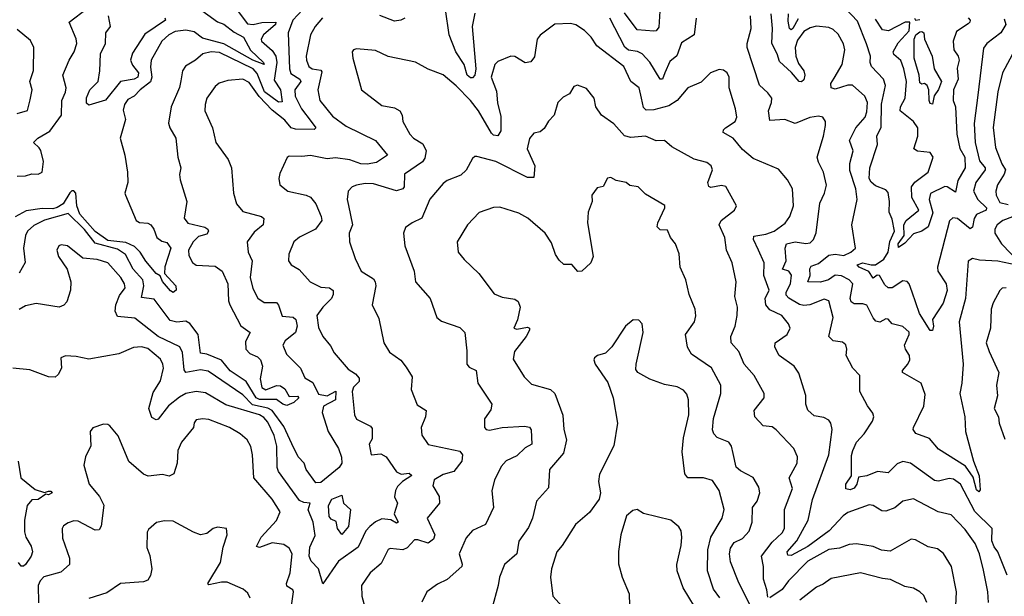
# Model space of a CAD drawing. Extents: x 1603745 to 1745082, y 385868 to 533966.
# Tile 314 of 646: x 1715348 to 1720016, y 416344 to 419077. Entities that reach past the tile are written whole.
import ezdxf

# ---------------------------------------------------------------- set-up
doc = ezdxf.new("R2010")
doc.units = 0

msp = doc.modelspace()

# ---------------------------------------------------------------- linework, layer by layer
at = {"layer": '0CON20XD'}
for points in [[(1715335, 418335.2), (1715375, 418337.2), (1715405, 418346.6), (1715435, 418345.3), (1715454.5, 418355), (1715460.7, 418405), (1715447.3, 418457.3), (1715440.7, 418470.7), (1715413.1, 418495), (1715433.5, 418515), (1715491.2, 418548.8), (1715546.6, 418625), (1715547.2, 418695), (1715565, 418734.4), (1715567.7, 418755), (1715552.4, 418815), (1715582.3, 418885), (1715606.7, 418925), (1715618.2, 418965), (1715616, 418986), (1715582.5, 419065), (1715668.8, 419131.2)], [(1716193.2, 419133.2), (1716285, 419067.7), (1716315, 419055.7), (1716365, 419017.8), (1716409.6, 418995), (1716442.8, 418932.8), (1716504.3, 418875), (1716507.1, 418865), (1716452.8, 418885), (1716315, 418962.9), (1716215, 418989.1), (1716175, 419020.2), (1716135, 419027.4), (1716085, 419022), (1716054.6, 419005), (1716021.5, 418975), (1715971.5, 418885), (1715967.8, 418852.2), (1715974.5, 418805), (1715967.8, 418782.2), (1715918.9, 418745), (1715891.2, 418715), (1715861.2, 418698.8), (1715845, 418676), (1715838.3, 418648.3), (1715849.1, 418605), (1715824, 418515), (1715846.7, 418435), (1715859.2, 418355), (1715860, 418305), (1715846.2, 418255), (1715848.8, 418245), (1715900.6, 418125), (1715915.3, 418115.3), (1715955, 418112.5), (1715970, 418105), (1715984.4, 418085), (1715997.2, 418045), (1716021.8, 418028.2)], [(1716370, 419135), (1716428.1, 419058.1), (1716454.3, 419054.3), (1716495, 419063.5), (1716562.5, 419065), (1716560, 419055), (1716503.4, 419005), (1716491.9, 418985), (1716494.7, 418975), (1716545, 418931), (1716562.9, 418905), (1716566.4, 418875), (1716555, 418790), (1716584.3, 418744.3), (1716592.7, 418687.3), (1716575, 418686.3), (1716509.2, 418735), (1716472.9, 418822.9), (1716455, 418844.3), (1716295, 418921.2), (1716255, 418924.7), (1716216, 418915), (1716180.8, 418885), (1716133.3, 418856.7), (1716118.9, 418835), (1716111.9, 418788.1)], [(1716690.3, 419125), (1716642.2, 419075), (1716620.8, 419015), (1716626.4, 418845), (1716632.7, 418822.7), (1716676.5, 418795), (1716681.1, 418785), (1716651.5, 418745), (1716654.1, 418715), (1716684.1, 418655), (1716730, 418595)], [(1717173.1, 419085), (1717155, 419074.6), (1717125, 419069.6), (1717055, 419097.8)], [(1717505, 419107.5), (1717492.8, 419045), (1717511.1, 418845), (1717505.9, 418814.1), (1717495, 418801.8), (1717485, 418802.4), (1717469.7, 418815), (1717454.8, 418865), (1717415.1, 418925.1), (1717384.1, 419005), (1717367.2, 419125)], [(1718382.2, 419117.8), (1718378.5, 419041.5), (1718365.5, 419024.5), (1718355, 419022.5), (1718275, 419028.5), (1718215, 419110)], [(1720075, 417913.1), (1719985, 417932.7), (1719897.9, 417937.9), (1719865, 417945.5), (1719845, 417933.3), (1719832.2, 417755), (1719802.7, 417645), (1719821.1, 417445), (1719815.4, 417355), (1719804.6, 417305), (1719828.8, 417195), (1719832.5, 417125), (1719869.7, 416985), (1719897.5, 416915), (1719901.1, 416848.9), (1719895, 416839.4), (1719885, 416849.4), (1719868.3, 416908.3), (1719831.5, 416961.5), (1719705, 417041.4), (1719661.5, 417091.5), (1719596.1, 417116.1), (1719584.3, 417134.3), (1719585.7, 417145), (1719634.5, 417245.5), (1719641, 417301), (1719622.7, 417355), (1719534, 417405), (1719532.9, 417415), (1719559.5, 417445), (1719568, 417465), (1719566.3, 417486.3), (1719547.8, 417515), (1719543.1, 417535), (1719565.5, 417585), (1719565, 417596.2), (1719535, 417622.5), (1719485, 417635.7), (1719465, 417658.1), (1719455, 417658.9), (1719426.4, 417643.6), (1719407.8, 417647.8), (1719394, 417664), (1719364.6, 417724.6), (1719345, 417730.7), (1719305, 417730), (1719290.7, 417740.7), (1719285.3, 417755), (1719297.8, 417825), (1719281.2, 417845), (1719245, 417863.3), (1719215, 417866.4), (1719182.8, 417845), (1719145, 417832.8), (1719084.5, 417835), (1719095.3, 417864.7), (1719094.1, 417895.9), (1719101, 417909), (1719135, 417921.6), (1719185, 417961.1), (1719215, 417966.5), (1719255, 417958.9), (1719289.2, 417975), (1719311.2, 417995), (1719293.5, 418105), (1719319.2, 418225), (1719311.9, 418275), (1719283.1, 418363.1), (1719284.3, 418395), (1719299.1, 418455), (1719282.7, 418505), (1719312.1, 418565), (1719356.3, 418615), (1719365, 418640), (1719367, 418685), (1719355, 418715.6), (1719296.9, 418766.9), (1719275, 418767.5), (1719215, 418748.7), (1719195.8, 418755), (1719193.8, 418775), (1719209.9, 418800.1), (1719248, 418865), (1719260.5, 418935), (1719253.6, 418963.6), (1719228.8, 419008.8), (1719205, 419031.1), (1719185, 419040), (1719125, 419047.1), (1719095, 419039.2), (1719065, 419021.4), (1719035, 418980.5), (1719024.4, 418945), (1719027.3, 418905), (1719040.3, 418870.3), (1719065.8, 418835), (1719070.4, 418815), (1719065, 418792), (1719055, 418782.9), (1719043.9, 418783.9), (1719007.8, 418827.8), (1718949.9, 418879.9), (1718940, 418915), (1718913.2, 418965), (1718917.1, 419035), (1718911.5, 419105)], [(1719038.8, 419081.2), (1719013.3, 419035), (1719005, 419028.8), (1718998.2, 419035), (1718991.1, 419071.1), (1718993.5, 419105)], [(1720015, 419081.1), (1720023.3, 419055), (1720000, 419015), (1719933.5, 418965), (1719918.2, 418941.8), (1719890.5, 418719.5), (1719873.4, 418585), (1719878.1, 418495), (1719899, 418409), (1719924.7, 418375), (1719925.9, 418365), (1719881, 418305), (1719869.7, 418265), (1719890.7, 418225), (1719932.2, 418185), (1719930.5, 418175), (1719885, 418154), (1719873.4, 418135), (1719865, 418093.3), (1719855, 418086.5), (1719795, 418135.7), (1719771.9, 418138.1), (1719756, 418124), (1719698.8, 417905), (1719701.5, 417885), (1719741.2, 417825), (1719745.6, 417794.4), (1719725.7, 417734.3), (1719675, 417656), (1719680, 417625), (1719675, 417603.8), (1719665, 417604.3), (1719614.6, 417684.6), (1719578.7, 417785), (1719565, 417824.5), (1719555, 417835.8), (1719535, 417839.4), (1719485, 417806.2), (1719465, 417807), (1719450.2, 417820.2), (1719425, 417864.7), (1719413.9, 417866.1), (1719395, 417851.8), (1719374.3, 417884.3), (1719327.9, 417905), (1719318.2, 417915), (1719345, 417924.7), (1719385, 417914.7), (1719405, 417915.9), (1719445, 417942.8), (1719465, 417976.1), (1719473.5, 418026.5), (1719495.1, 418075), (1719485, 418132), (1719470, 418165), (1719472.5, 418215), (1719465, 418258.8), (1719455, 418270.8), (1719405, 418290), (1719385, 418307.8), (1719376.1, 418325), (1719378.6, 418375), (1719415.7, 418485), (1719411.1, 418525), (1719432.8, 418567.2), (1719433.8, 418676.2), (1719453.7, 418765), (1719444.1, 418795), (1719386.2, 418855), (1719380.5, 418875), (1719382.2, 418905), (1719362.6, 418962.6), (1719319.6, 419069.6), (1719261.2, 419131.2)], [(1716036, 419086), (1716038.8, 419075), (1715941.4, 419008.6), (1715881.8, 418918.2), (1715872.7, 418885), (1715882.1, 418862.1), (1715911.4, 418825), (1715907.8, 418805), (1715890, 418795), (1715825, 418783.6), (1715755, 418695.4), (1715675, 418671.6), (1715665, 418681.2), (1715663.8, 418706.2), (1715680.8, 418745), (1715720, 418785), (1715728.1, 418835), (1715730.3, 418915), (1715754.7, 418965), (1715756.9, 419015), (1715778.5, 419045), (1715768.7, 419095)], [(1716783.8, 419086.2), (1716748, 419045), (1716727.1, 419005), (1716705.7, 418905), (1716706.9, 418885), (1716719.2, 418855), (1716734.8, 418844.8), (1716775, 418838.2), (1716780.5, 418830.5), (1716761.8, 418745), (1716771.2, 418695), (1716830.7, 418620.7), (1716895, 418572.9), (1717034.2, 418505), (1717091.2, 418435), (1717040.2, 418399.8), (1716995, 418391.9), (1716965, 418394.8), (1716913.5, 418413.5), (1716845, 418422), (1716805, 418417.6), (1716726.2, 418433.8), (1716685, 418428.2), (1716625, 418431.2), (1716615.8, 418424.2), (1716581.2, 418348.8), (1716576.4, 418325), (1716580.6, 418295), (1716619.2, 418265), (1716705.8, 418245.8)], [(1719941.4, 416315), (1719938.7, 416365), (1719917.3, 416467.3), (1719898, 416545), (1719877.7, 416595), (1719830.9, 416660.9), (1719765, 416729.5), (1719702, 416745), (1719585, 416805.6), (1719535, 416794.4), (1719496.5, 416763.5), (1719455, 416747.7), (1719435, 416749.2), (1719395, 416774.5), (1719375, 416777.9), (1719275, 416740.7), (1719252.3, 416725), (1719185.1, 416654.9), (1719085, 416580.9), (1719005, 416537.3), (1718989.5, 416539.5), (1718987.3, 416555), (1719033.2, 416606.8), (1719086.1, 416705), (1719106.4, 416803.6), (1719184, 417015), (1719199.4, 417135), (1719194.2, 417164.2), (1719185, 417178.8), (1719161.3, 417191.3), (1719115, 417199.2), (1719085, 417225.8), (1719074.6, 417255), (1719075.6, 417295.6), (1719041.5, 417401.5), (1719020, 417435), (1718949.5, 417485), (1718928.8, 417525), (1718930, 417545), (1718986.7, 417585), (1719000.8, 417615), (1718992.5, 417635), (1718961.1, 417675), (1718905, 417701.4), (1718885.8, 417725), (1718882.9, 417755), (1718900.9, 417795), (1718875.4, 417865), (1718878, 417925), (1718850.6, 417985), (1718827.5, 418035), (1718828.8, 418051.2), (1718885, 418060.9), (1718925, 418074.8), (1718976.6, 418113.4), (1718999.5, 418145), (1719016.9, 418195), (1719011.5, 418275), (1718988.9, 418318.9), (1718945, 418368.6), (1718825, 418418.6), (1718775, 418461.4), (1718730.8, 418515), (1718682.6, 418542.6), (1718684.6, 418555), (1718694.5, 418565), (1718739.4, 418595), (1718747.5, 418615), (1718741.8, 418655), (1718712.1, 418755), (1718711.4, 418805), (1718701.4, 418825), (1718685, 418837.5), (1718665, 418841.9), (1718623.8, 418825), (1718579.1, 418780.9), (1718515.3, 418754.7), (1718465.2, 418694.8), (1718425, 418669.7), (1718355, 418650), (1718318.8, 418648.8), (1718305, 418660.6), (1718295.6, 418705), (1718285.4, 418755), (1718244.7, 418785), (1718211.5, 418855), (1718084, 418954), (1718057.5, 418995), (1718025, 419026.5), (1717985, 419053.1), (1717959.7, 419059.7), (1717885, 419056.6), (1717815, 419004.5), (1717801.7, 418985), (1717789.4, 418900.6), (1717772, 418878), (1717745, 418873.4), (1717695, 418902.2), (1717675.8, 418904.2), (1717615, 418878.8), (1717601.2, 418865), (1717583.9, 418805), (1717608.4, 418738.4), (1717612.9, 418682.9), (1717628.4, 418618.4), (1717629.3, 418550.7), (1717615, 418527.3), (1717595, 418530.5), (1717585, 418540), (1717522.7, 418645), (1717485, 418693.8), (1717416.7, 418763.3), (1717355, 418815.8), (1717285, 418842.5), (1717225, 418875.6), (1717095, 418902.9), (1717035, 418931.5), (1716945, 418938.8), (1716930, 418935), (1716923.8, 418925), (1716927.5, 418895), (1716968.6, 418745), (1717065, 418670), (1717125, 418659.6), (1717150, 418645), (1717160.6, 418625), (1717164.4, 418595), (1717198.1, 418535), (1717215.7, 418515), (1717258.7, 418488.7), (1717275.3, 418455), (1717268.3, 418421.7), (1717257.1, 418402.9), (1717172.5, 418345), (1717170, 418285), (1717164.4, 418275), (1717135, 418266.7), (1717025, 418298.9), (1716985, 418300.6), (1716945, 418293.6), (1716924.6, 418285.4), (1716905.4, 418264.6), (1716900.9, 418225), (1716906.7, 418196.7), (1716926.2, 418105), (1716910, 418065), (1716911.9, 418025), (1716938.6, 417945), (1716967.1, 417885), (1717025, 417848.2), (1717033.8, 417835), (1717036.9, 417815), (1717019.4, 417725), (1717051.3, 417661.3), (1717075, 417546.2), (1717101.2, 417501.2), (1717155, 417462.9), (1717180.5, 417430.5), (1717208, 417385), (1717204, 417325), (1717232, 417252), (1717274.4, 417224.4), (1717271.8, 417195), (1717250.7, 417145), (1717255, 417108), (1717285, 417062.9), (1717435, 417032.5), (1717446.9, 417015), (1717444.3, 416985), (1717405.8, 416935), (1717355, 416921.5), (1717313.4, 416896.6), (1717307, 416867), (1717336.4, 416816.4), (1717338.9, 416785), (1717280.5, 416715), (1717316.1, 416635), (1717310, 416615), (1717285, 416595.5), (1717235, 416612.3), (1717218.9, 416611.1), (1717185, 416573.3), (1717165, 416563.6), (1717105, 416570), (1717095, 416566.2), (1717061.2, 416498.8), (1717010, 416455), (1716968.9, 416395), (1716969.5, 416345), (1716989.5, 416275)], [(1718555.3, 419085), (1718546, 419005), (1718485, 418967.8), (1718464.3, 418905.7), (1718430.7, 418879.3), (1718406.5, 418825), (1718395.3, 418794.7), (1718385, 418796.2), (1718335.9, 418875.9), (1718298.9, 418915), (1718277.2, 418927.2), (1718235, 418933.1), (1718217.2, 418947.2), (1718145.6, 419085)], [(1720029.5, 416445), (1719985.3, 416555.3), (1719968.1, 416578.1), (1719957.4, 416607.4), (1719959.2, 416665), (1719876, 416746), (1719808.1, 416875), (1719775, 416898.7), (1719755, 416903.2), (1719705, 416890.3), (1719685, 416892.8), (1719572.2, 416975), (1719535, 416982.8), (1719507.8, 416972.2), (1719465, 416928.9), (1719415, 416935.3), (1719365, 416915.2), (1719325, 416908.2), (1719317.2, 416875), (1719305, 416857.2), (1719285, 416849.4), (1719264.2, 416854.2), (1719264.6, 416875), (1719292.2, 416915), (1719291.9, 417011.9), (1719297.4, 417035), (1719314.8, 417075.2), (1719351.1, 417115), (1719390.5, 417175), (1719397.1, 417195), (1719392.7, 417212.7), (1719367.1, 417247.1), (1719330.8, 417315), (1719331.2, 417391.2), (1719297.8, 417425), (1719265.7, 417485), (1719269.5, 417515), (1719265, 417536), (1719248.3, 417548.3), (1719204.3, 417554.3), (1719184.5, 417575), (1719204.2, 417665), (1719184, 417744), (1719162.5, 417752.5), (1719094.4, 417725.6), (1719065, 417722.4), (1719045, 417727.4), (1718995, 417756.9), (1718982.2, 417772.2), (1718981.8, 417785), (1719003.2, 417825), (1719006.8, 417866.8), (1718995, 417884.7), (1718964.7, 417895), (1718981.4, 417935), (1718976.6, 417995), (1718983.6, 418015), (1719025, 418024.2), (1719075, 418016.6), (1719095, 418019.6), (1719111.2, 418035), (1719123.5, 418066.5), (1719142.2, 418207.8), (1719164.4, 418254.4), (1719172.4, 418292.4), (1719159.6, 418355), (1719135, 418401.2), (1719129.6, 418425), (1719159.6, 418525), (1719168.1, 418575), (1719168.1, 418595), (1719155, 418615.7), (1719135, 418619.5), (1719094.5, 418614.5), (1719024.5, 418584.5), (1718975, 418604.5), (1718905, 418598.8), (1718898.5, 418645), (1718912.7, 418685), (1718913.3, 418705), (1718895, 418731.4), (1718855, 418767.5), (1718797.5, 418945), (1718796.8, 418965), (1718816.7, 419035), (1718812.5, 419095)], [(1719845, 419085.8), (1719853.8, 419075), (1719853.5, 419065), (1719845, 419057.3), (1719789.4, 419020.6), (1719773.6, 418975), (1719776.8, 418935), (1719796.8, 418905), (1719801.9, 418885), (1719792, 418848), (1719797.9, 418795), (1719776, 418745), (1719773.7, 418695), (1719784.1, 418665), (1719791, 418535), (1719805, 418467.3), (1719828.3, 418425), (1719830.3, 418375), (1719795.8, 418315), (1719785, 418259.5), (1719745.3, 418285.3), (1719735, 418286.3), (1719665.8, 418254.2), (1719660.5, 418225), (1719677.9, 418162.1), (1719655.5, 418095), (1719625, 418075.6), (1719585, 418062.1), (1719545, 418017.9), (1719515, 417997.1), (1719513.3, 418015), (1719542, 418055), (1719539.3, 418105), (1719550.5, 418125), (1719610.8, 418175), (1719577, 418235), (1719576.9, 418285), (1719592.5, 418307.5), (1719654.7, 418355), (1719679.1, 418425), (1719665, 418448), (1719605, 418453.7), (1719586.7, 418465), (1719606.3, 418525), (1719606.2, 418565), (1719585, 418595.4), (1719522.9, 418645), (1719523.9, 418665), (1719546.7, 418705), (1719552.2, 418785), (1719540, 418845), (1719525, 418884.5), (1719492.6, 418912.6), (1719489, 418925), (1719512.3, 418967.7), (1719565.4, 419025), (1719568.7, 419065), (1719546.8, 419065), (1719466.9, 419025), (1719439.2, 419029.2), (1719405, 419079.4)], [(1719590.8, 419085), (1719595.4, 419075.4), (1719615, 419078.7)], [(1715335, 418632.2), (1715385, 418646.7), (1715397.7, 418697.7), (1715406.4, 418745), (1715395.5, 418785), (1715413.7, 418836.3), (1715415.5, 418945), (1715398.6, 418978.6), (1715335, 419031.5)], [(1719675, 418676.2), (1719665, 418680), (1719660.5, 418695), (1719658.5, 418745), (1719650, 418765), (1719637.5, 418775), (1719625, 418771.2), (1719615, 418777.5), (1719612.8, 418815), (1719588.4, 418895), (1719589.3, 418985), (1719597.2, 419005), (1719615, 419020.1), (1719625, 419021.5), (1719634.4, 419014.4), (1719638.3, 418985), (1719673.9, 418905), (1719683.7, 418845), (1719718.9, 418785), (1719705, 418746), (1719683.2, 418716.8), (1719675, 418676.2)], [(1720066.1, 418933.9), (1720007.4, 418825), (1719985.8, 418735), (1719963.3, 418566.7), (1719975, 418472), (1720004.2, 418394.2), (1720021.8, 418365), (1720015.8, 418345), (1719984.1, 418295), (1719975.9, 418265), (1719977.6, 418245), (1719995, 418211.3), (1720035, 418200.6)], [(1716730, 418595), (1716751.4, 418565), (1716743.2, 418556.8), (1716655, 418558.1), (1716635, 418564.8), (1716605, 418601.2), (1716545, 418648.3), (1716482.6, 418712.6), (1716435, 418780), (1716405, 418795.3), (1716335, 418789.3), (1716294.2, 418775.8), (1716275, 418760), (1716234.6, 418705), (1716226.4, 418675), (1716226.2, 418645), (1716261.1, 418565), (1716277.9, 418495), (1716335.5, 418415), (1716351.9, 418375), (1716361.4, 418255), (1716375.5, 418205), (1716405, 418168), (1716494.1, 418144.1), (1716506, 418135), (1716502.5, 418105), (1716459.2, 418070.8), (1716425.5, 418025), (1716430.8, 417975), (1716449.3, 417935), (1716441.1, 417855), (1716452.4, 417802.4), (1716477.6, 417757.6), (1716507.2, 417737.2), (1716565, 417736.7), (1716575, 417724.2), (1716591.9, 417671.9), (1716645, 417667.3), (1716656.8, 417656.8), (1716663.8, 417625), (1716655.4, 417595), (1716606.4, 417555), (1716595.5, 417535), (1716612, 417492), (1716678.8, 417425), (1716699.2, 417379.2), (1716737, 417357), (1716765, 417301.6), (1716805, 417294.4), (1716846.2, 417316.2), (1716845.7, 417275), (1716788.7, 417245), (1716781.1, 417215), (1716811, 417125), (1716858.8, 417045), (1716874.3, 417004.3), (1716875.8, 416975.8), (1716863, 416955), (1716775, 416883.1), (1716751.2, 416881.2), (1716706.2, 416945), (1716696.9, 416975), (1716667.5, 417005), (1716637.5, 417067.5), (1716599.6, 417149.6), (1716544.1, 417225), (1716525, 417235.1), (1716451.4, 417251.4), (1716405, 417299.2), (1716241.1, 417411.1), (1716205, 417417.4), (1716134.8, 417404.8), (1716126.9, 417416.9), (1716119, 417499), (1716106.4, 417526.4), (1716004.1, 417575), (1715893.2, 417663.2), (1715810.7, 417670.7), (1715800.8, 417695), (1715803.4, 417725), (1715820.5, 417769.5), (1715847, 417807), (1715844.6, 417825), (1715827.3, 417855), (1715765, 417924.5), (1715715, 417940), (1715647.7, 417947.7), (1715573.8, 418005), (1715545, 418010.8), (1715534, 418005), (1715524.3, 417985), (1715531.1, 417955), (1715573.3, 417895), (1715590, 417835), (1715588.8, 417795), (1715570.7, 417739.3), (1715556.3, 417723.7), (1715535, 417714.4), (1715425, 417732.4), (1715375, 417720.5), (1715345, 417704.1)], [(1716111.9, 418788.1), (1716104.7, 418755.3), (1716066.2, 418665), (1716053.8, 418586.2), (1716059.5, 418565), (1716088.1, 418515), (1716097.3, 418425), (1716111.9, 418375), (1716105.7, 418344.3), (1716107.9, 418317.9), (1716140.5, 418215), (1716126.8, 418136.8), (1716145, 418113.1), (1716225, 418093.3), (1716239.1, 418085), (1716242.8, 418075), (1716235, 418061.4), (1716195, 418049.7), (1716169.6, 418025), (1716147.7, 417985), (1716149.2, 417959.2), (1716166.3, 417926.3), (1716183.7, 417913.7), (1716275, 417909.6), (1716308.2, 417885), (1716335.3, 417825), (1716338.2, 417745), (1716344.7, 417725), (1716396.9, 417626.9), (1716440.8, 417595), (1716417.7, 417552.3), (1716419.4, 417515), (1716438.9, 417495), (1716475, 417479.6), (1716489.1, 417465), (1716498.9, 417435), (1716488.1, 417375), (1716495, 417334.6), (1716515, 417323.4), (1716565, 417343.2), (1716585, 417341.3), (1716605, 417327.5), (1716625, 417291.2), (1716665, 417292), (1716670.8, 417285), (1716647.2, 417262.8), (1716615, 417248.5), (1716595, 417254.3), (1716565, 417277.2), (1716485, 417277.2), (1716468.8, 417285), (1716422.1, 417362.1), (1716345, 417412.7), (1716303.8, 417463.8), (1716235, 417491.7), (1716205, 417496.4), (1716193.6, 417585), (1716155, 417636.7), (1716135, 417647.7), (1716093.1, 417643.1), (1716060.9, 417650.9), (1715985, 417753.2), (1715925, 417761.1), (1715936.3, 417815), (1715931.1, 417845), (1715885.2, 417895.2), (1715849.8, 417965), (1715811.2, 417988.8), (1715705, 418017.3), (1715655, 418082.4), (1715578, 418158), (1715465, 418126.9), (1715415, 418102), (1715385.3, 418075), (1715375.8, 418055), (1715365.9, 417995), (1715373.1, 417926.9), (1715345, 417876.2)], [(1718895, 416339.5), (1718890.9, 416375), (1718874.7, 416425), (1718873.8, 416485), (1718865.3, 416535), (1718915, 416600.3), (1718962.3, 416645), (1718973.6, 416665), (1718974.6, 416755), (1719012.5, 416855), (1718996.8, 416905), (1719034.5, 416975), (1719036.2, 417005), (1719018.9, 417045), (1718935, 417133.1), (1718915, 417146.9), (1718872.6, 417152.6), (1718832.9, 417195), (1718830, 417225), (1718877.5, 417285), (1718877.1, 417305), (1718830.2, 417390.2), (1718783.5, 417445), (1718758.2, 417505), (1718721.5, 417545), (1718719.1, 417575), (1718740.5, 417625), (1718749.4, 417675), (1718750.6, 417715), (1718738.5, 417765), (1718745.4, 417835), (1718725.5, 417925), (1718699.1, 417985), (1718690.5, 418045), (1718664.7, 418105), (1718673.1, 418125), (1718736.2, 418175), (1718746.2, 418195), (1718696.6, 418286.6), (1718675, 418291.8), (1718625, 418282.1), (1718615, 418286), (1718611.1, 418305), (1718633.1, 418365), (1718626.9, 418385), (1718605, 418400.5), (1718545, 418415.7), (1718440, 418475), (1718405, 418504.4), (1718365, 418503.3), (1718314.6, 418524.6), (1718245, 418518.9), (1718215, 418526.9), (1718165, 418582.9), (1718105.7, 418625), (1718080, 418665), (1718071.4, 418705), (1718035, 418750.8), (1717992.5, 418767.5), (1717975, 418761.2), (1717955, 418726), (1717925, 418710), (1717900, 418685), (1717882, 418625), (1717855, 418596.7), (1717835, 418562), (1717815, 418546.2), (1717785, 418538.8), (1717765.7, 418514.3), (1717754.4, 418465), (1717790, 418385), (1717785, 418330), (1717755, 418329.5), (1717605, 418405.4), (1717515, 418428.8), (1717505, 418428.8), (1717495, 418420), (1717465, 418363.8), (1717438.9, 418341.1), (1717375, 418315.8), (1717355, 418300.8), (1717292.7, 418227.3), (1717255, 418136.7), (1717208, 418115), (1717177, 418093), (1717167.5, 418065), (1717174.4, 418005), (1717218.5, 417885), (1717224.5, 417834.5), (1717294.3, 417755), (1717325, 417666.2), (1717347.8, 417647.8), (1717435, 417618), (1717458, 417595), (1717468, 417508), (1717467.8, 417445), (1717479.6, 417429.6), (1717512, 417415), (1717520, 417355), (1717586, 417255), (1717581.7, 417228.3), (1717552, 417185), (1717552, 417145), (1717560, 417135), (1717575, 417131.2), (1717635, 417144.2), (1717741.1, 417151.1), (1717765, 417145.7), (1717773.2, 417133.2), (1717776.7, 417065), (1717745, 417047.5), (1717705, 417009.2), (1717653.9, 416986.1), (1717630.9, 416959.1), (1717599.5, 416895), (1717585.6, 416845), (1717594.2, 416765), (1717555.6, 416685), (1717494.6, 416655.4), (1717465, 416622), (1717431.8, 416545), (1717445.9, 416495.9), (1717443.6, 416485), (1717375, 416424.4), (1717329.1, 416400.9), (1717278.8, 416365), (1717254.5, 416315.5)], [(1718814.7, 416295), (1718757.3, 416407.3), (1718718.1, 416508.1), (1718712.8, 416545), (1718717.5, 416572.5), (1718735, 416599.3), (1718775, 416617.9), (1718806.6, 416653.4), (1718820.3, 416695), (1718822.9, 416765), (1718844.4, 416795), (1718857.3, 416835), (1718851.7, 416861.7), (1718825, 416908), (1718765, 416939.2), (1718745, 416956.2), (1718730.4, 417020.4), (1718722.2, 417055), (1718709.4, 417075), (1718655, 417097.1), (1718638.6, 417115), (1718632.8, 417132.8), (1718637.3, 417187.3), (1718672.1, 417305), (1718671.5, 417345), (1718627.8, 417427.8), (1718532.6, 417492.6), (1718514.6, 417524.6), (1718504.3, 417585), (1718546.5, 417645), (1718553, 417673), (1718550.6, 417705), (1718522.2, 417775), (1718505.4, 417845), (1718479.6, 417905), (1718475, 417967.5), (1718457.1, 418015), (1718434, 418045), (1718419.2, 418079.2), (1718385, 418082), (1718370, 418095), (1718373.3, 418115), (1718406.9, 418185), (1718406.5, 418196.5), (1718315, 418250), (1718280, 418285), (1718241.4, 418291.4), (1718222.5, 418305), (1718175.6, 418315.6), (1718151.2, 418328.8), (1718134.4, 418325.6), (1718115, 418286.7), (1718085, 418280), (1718060.8, 418245), (1718062, 418215), (1718042.5, 418165), (1718039.4, 418115), (1718067.5, 417955), (1718055.7, 417925), (1718012.5, 417885), (1717994.1, 417884.1), (1717965, 417917.5), (1717927.5, 417917.5), (1717905, 417936.7), (1717887.5, 417965), (1717869.4, 418019.4), (1717840, 418065), (1717756.7, 418136.7), (1717715, 418160.8), (1717625, 418188.6), (1717595, 418186.4), (1717526.8, 418163.2), (1717470.6, 418105), (1717421.5, 418025), (1717427.1, 417975), (1717455, 417940), (1717524.2, 417875), (1717598, 417778), (1717635, 417762.5), (1717695, 417752.9), (1717711.4, 417741.4), (1717721.2, 417715), (1717708.1, 417655), (1717690, 417615), (1717705, 417610.5), (1717755, 417620.6), (1717765.6, 417615.6), (1717765.5, 417605.5), (1717749.5, 417575), (1717694.3, 417505), (1717688.2, 417468.2), (1717740, 417385), (1717775, 417350), (1717864.4, 417324.4), (1717885.6, 417305), (1717922.7, 417202.7), (1717927.3, 417135), (1717940.3, 417085), (1717926.9, 417023.1), (1717860, 416945), (1717855, 416858), (1717798.2, 416795), (1717779.4, 416715), (1717760.5, 416669.5), (1717713.6, 416605), (1717704.2, 416545), (1717645.8, 416495), (1717623.1, 416435), (1717615.7, 416395.7), (1717585.7, 416285)], [(1716021.8, 418028.2), (1716045, 418020.4), (1716064.6, 417995), (1716035.7, 417905.7), (1716033.8, 417875), (1716087.6, 417815), (1716088.9, 417795), (1716075, 417784.4), (1716062.3, 417792.3), (1716025, 417837.1), (1716013.1, 417863.1), (1715994.4, 417875), (1715945, 417933.3), (1715919.6, 417975), (1715892.5, 418002.5), (1715851.5, 418021.5), (1715765, 418031.2), (1715705, 418073.4), (1715633.4, 418155), (1715618.4, 418195), (1715614.6, 418254.6), (1715605, 418266.7), (1715595, 418266.6), (1715585, 418257.2), (1715554.4, 418205), (1715525, 418186.5), (1715505, 418180.5), (1715455, 418182.9), (1715378, 418172), (1715326.5, 418143.5)], [(1716705.8, 418245.8), (1716725.9, 418235.9), (1716751.8, 418205), (1716777.9, 418145), (1716779.6, 418125), (1716749.5, 418085), (1716674.2, 418045.8), (1716646.9, 418025), (1716624.4, 417965.6), (1716622.2, 417935), (1716634.7, 417914.7), (1716672.9, 417892.9), (1716724.6, 417834.6), (1716775, 417809.7), (1716816.8, 417806.8), (1716833.6, 417793.6), (1716834.6, 417775), (1716825.9, 417755), (1716784.7, 417715), (1716757.1, 417675), (1716765, 417618.8), (1716784.5, 417575), (1716821.5, 417531.5), (1716838.9, 417498.9), (1716905, 417421.2), (1716939.4, 417399.4), (1716957.7, 417377.7), (1716957.6, 417362.4), (1716930, 417335), (1716923.8, 417315), (1716934.4, 417204.4), (1716945, 417184), (1717010.5, 417150.5), (1717019.6, 417139.6), (1717019.3, 417090.7), (1717004.3, 417065), (1717013.8, 417015), (1717059.4, 417019.4), (1717085, 417005.8), (1717135, 416933.8), (1717157.2, 416922.8), (1717195, 416927.9), (1717206.6, 416916.6), (1717162, 416888), (1717139.5, 416865), (1717130, 416845), (1717124.4, 416815), (1717139.6, 416785), (1717122.8, 416735), (1717141.8, 416695), (1717135, 416690), (1717106.8, 416706.8), (1717065, 416711.5), (1717035, 416697.4), (1717007.1, 416675), (1716989.5, 416655), (1716953.3, 416576.7), (1716859.1, 416510.9), (1716785, 416403.8), (1716765, 416474.5), (1716730.1, 416510.1), (1716719.5, 416535), (1716723.6, 416576.4), (1716748.2, 416631.8), (1716739.8, 416695), (1716715.4, 416754.6), (1716725.6, 416785.6), (1716695, 416788.5), (1716675, 416798.2), (1716574.4, 416935.6), (1716567.8, 416955), (1716566.3, 417055), (1716555, 417105.6), (1716525, 417169.2), (1716505, 417192.4), (1716485, 417204.4), (1716325, 417251.1), (1716228, 417308), (1716185, 417314.8), (1716135, 417304.7), (1716105, 417288.8), (1716053.3, 417246.7), (1716005, 417183.1), (1715995, 417180.6), (1715975, 417192), (1715960.4, 417235), (1715980.6, 417309.4), (1716015.5, 417365.5), (1716029.2, 417425), (1716026.8, 417445), (1716015, 417467.5), (1715955, 417518.5), (1715925, 417526.8), (1715886.8, 417523.2), (1715817, 417493), (1715675, 417468.5), (1715615, 417481.1), (1715564.1, 417484.1), (1715542, 417475), (1715545.6, 417425), (1715530.8, 417395), (1715516.5, 417383.5), (1715485, 417384.5), (1715395, 417416.9), (1715315, 417425.3)], [(1720055, 418142.2), (1720008.5, 418125), (1719982.2, 418105), (1719971.2, 418085), (1719971.5, 418065), (1720002.8, 418015), (1720090, 417925)], [(1720025, 417806.7), (1720005.5, 417804.5), (1719995, 417794.2), (1719962.7, 417735), (1719953.3, 417705), (1719950, 417615), (1719929.5, 417545), (1719943.8, 417505), (1719990.4, 417405), (1719978.9, 417345), (1719984.3, 417295), (1719968.6, 417235), (1719989.4, 417195), (1719992.2, 417165), (1720018.8, 417088.8)], [(1718667.3, 416337.3), (1718637.7, 416377.7), (1718609.1, 416465), (1718611.1, 416565), (1718624.6, 416625), (1718677.9, 416715), (1718688.5, 416755), (1718664.4, 416845), (1718632.9, 416892.9), (1718590, 416905), (1718515.8, 416905.8), (1718501.4, 416925), (1718488.6, 417028.6), (1718495.5, 417094.5), (1718520.4, 417205), (1718519.5, 417275), (1718511.7, 417301.7), (1718495, 417320.6), (1718465, 417336.7), (1718405, 417348.6), (1718335, 417373.1), (1718278.8, 417405), (1718269.2, 417419.2), (1718270, 417445), (1718304.4, 417594.4), (1718299.4, 417635), (1718283.2, 417653.2), (1718255.7, 417654.3), (1718220, 417625), (1718155, 417526), (1718125, 417496), (1718087.5, 417485), (1718073.3, 417475), (1718070, 417465), (1718076.2, 417445), (1718137, 417357), (1718161.9, 417285), (1718182.9, 417165), (1718165, 417056.7), (1718097.4, 416922.6), (1718092.5, 416887.5), (1718102.2, 416835), (1718095.8, 416804.2), (1718048.9, 416741.1), (1717983.1, 416685), (1717920.6, 416585), (1717894.4, 416555), (1717869.6, 416475), (1717864.6, 416435), (1717875.5, 416345.5), (1717920, 416295)], [(1716627.9, 416245), (1716646.4, 416365), (1716642.9, 416375), (1716615, 416392.5), (1716612.3, 416405), (1716629.6, 416455), (1716639.3, 416545), (1716625, 416572.2), (1716599.4, 416589.4), (1716545, 416596.8), (1716485, 416574.7), (1716470.5, 416580.5), (1716493.1, 416625), (1716565, 416703.4), (1716582.7, 416745), (1716545.2, 416805.2), (1716457.7, 416905), (1716451.8, 417015), (1716443.9, 417053.9), (1716426.7, 417085), (1716392.5, 417115), (1716342.5, 417145), (1716245, 417182.1), (1716215, 417185.5), (1716185, 417180), (1716175, 417166.7), (1716171.1, 417145), (1716115.3, 417074.7), (1716097.5, 417035), (1716094.5, 416975), (1716078.8, 416925), (1716056.9, 416913.1), (1716025, 416921.4), (1715956.8, 416913.2), (1715935, 416923.1), (1715865, 416983.3), (1715815, 417104), (1715775, 417152), (1715765, 417159.2), (1715745, 417160), (1715695, 417143.3), (1715682, 417125), (1715685, 417057.5), (1715659.2, 417005), (1715652.5, 416965), (1715676.9, 416875), (1715726.8, 416816.8), (1715746.6, 416776.6), (1715733.8, 416676.2), (1715725, 416659.2), (1715705, 416657.8), (1715625, 416700), (1715605, 416701.4), (1715577, 416693), (1715555, 416678.8), (1715549.4, 416665), (1715550.3, 416620.3), (1715583.5, 416525), (1715584.4, 416495), (1715542.1, 416457.9), (1715462.9, 416437.1), (1715445, 416418.1), (1715435.4, 416395), (1715437, 416313)], [(1715340.3, 416985), (1715352.9, 416905), (1715420.8, 416850.8), (1715465, 416835.5), (1715485, 416843.1), (1715495, 416842.9), (1715501.9, 416835), (1715485, 416825.7), (1715471.2, 416828.8), (1715435, 416803.3), (1715405, 416802.1), (1715382.7, 416775), (1715370.3, 416705), (1715370.1, 416650.1), (1715376.1, 416625), (1715402, 416582), (1715408.3, 416555), (1715402.5, 416535), (1715374.5, 416495), (1715365, 416486.4), (1715355, 416487.3), (1715342.5, 416505)], [(1716875, 416637.5), (1716855.3, 416665), (1716847.9, 416697.9), (1716825, 416709.5), (1716815, 416722), (1716811.2, 416775), (1716827.4, 416805), (1716875, 416823.8), (1716882.5, 416785), (1716915.7, 416755), (1716906.5, 416675), (1716875, 416637.5)], [(1718546.9, 416295), (1718493.2, 416385), (1718464.7, 416465), (1718463.7, 416495), (1718483.9, 416585), (1718486.9, 416625), (1718484.5, 416654.5), (1718473, 416673), (1718434.7, 416704.7), (1718305, 416736), (1718275, 416756.2), (1718255, 416751.2), (1718224.3, 416725), (1718197.8, 416635), (1718187, 416557), (1718187.3, 416497.3), (1718204.2, 416435), (1718237.5, 416355), (1718240, 416245)], [(1716172.5, 416647.5), (1716075, 416700), (1716035, 416702.5), (1715996.7, 416693.3), (1715958.6, 416661.4), (1715951.9, 416648.1), (1715951.1, 416575), (1715965, 416537.5), (1715974.4, 416475), (1715967.6, 416442.4), (1715955, 416421.2), (1715935, 416412.5), (1715825, 416404.2), (1715760.2, 416359.8), (1715675, 416333.3)], [(1716440.6, 416335), (1716429.7, 416359.7), (1716407.2, 416377.2), (1716331.3, 416411.3), (1716305, 416411.7), (1716245, 416399.2), (1716240, 416405), (1716300.3, 416505), (1716312.3, 416577.7), (1716332, 416635), (1716327.5, 416665), (1716285, 416671.2), (1716265, 416665.8), (1716235, 416642.5), (1716205, 416635.7), (1716172.5, 416647.5)], [(1719784, 416234), (1719789.6, 416365), (1719766.2, 416485), (1719727.3, 416547.3), (1719698.7, 416568.7), (1719655, 416578.5), (1719595, 416611.9), (1719575, 416615.5), (1719475, 416558.8), (1719433.5, 416563.5), (1719395, 416579.5), (1719315, 416592.9), (1719280.7, 416589.3), (1719235, 416571.8), (1719185, 416566.6), (1719085, 416510.4), (1718992.6, 416417.4), (1718963.2, 416376.8), (1718905, 416336.7)], [(1719648.7, 416315), (1719635, 416348.6), (1719615, 416365.5), (1719585, 416382.5), (1719545, 416390), (1719476.1, 416423.9), (1719438.3, 416428.3), (1719335, 416456.1), (1719195, 416429.1), (1719157.8, 416402.2), (1719125, 416387.5), (1719046.4, 416325)]]:
    msp.add_lwpolyline(points, dxfattribs=at)

doc.saveas('drawing.dxf')
